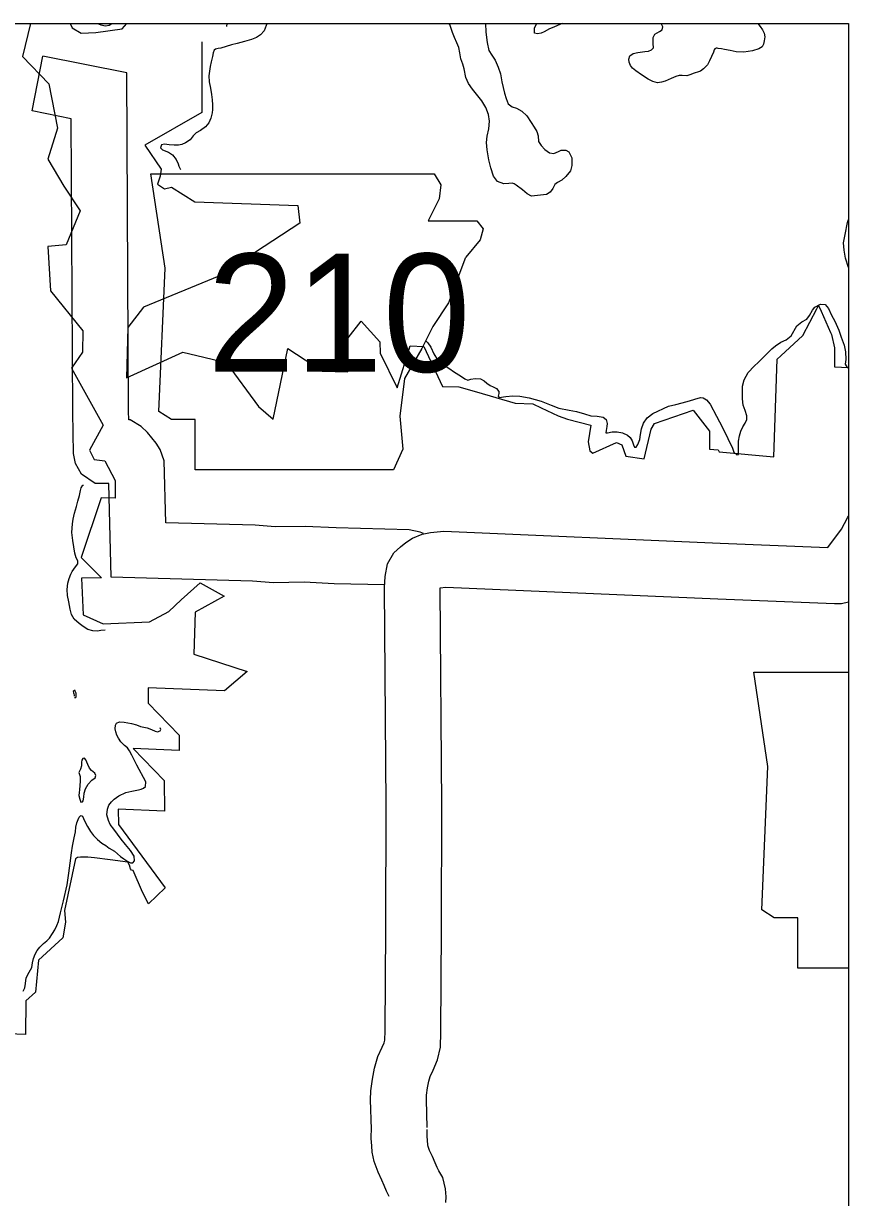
# Model space of a CAD drawing. Extents: x 1212896 to 1368412, y 378476 to 478763.
# Drawn here: x 1241856 to 1246287, y 471356 to 477661 of the extents above; entities that cross this region are included whole.
import ezdxf

# ---------------------------------------------------------------- set-up
doc = ezdxf.new("R2010")
doc.units = 0
for name, color, linetype in [('1', 7, 'Continuous'), ('Level 10', 7, 'Continuous'), ('Level 11', 7, 'Continuous'), ('Level 21', 7, 'Continuous'), ('Level 6', 7, 'Continuous'), ('Level 9', 7, 'Continuous')]:
    doc.layers.add(name, color=color, linetype=linetype)

msp = doc.modelspace()

# ---------------------------------------------------------------- linework, layer by layer
at = {"layer": '1'}
msp.add_lwpolyline([(1215273.3, 477661.4), (1246286.7, 477661.4), (1246286.7, 445613.3), (1215273.3, 445613.3)], close=True, dxfattribs=at)
at = {"layer": 'Level 10'}
for points in [[(1243794.9, 474645.7), (1243523.8, 474652.2), (1243363.5, 474659.9), (1243198.5, 474658.1), (1243085.1, 474666.7), (1242326.6, 474687.9), (1242314.8, 475190.1), (1242240.8, 475190), (1242167.7, 475240.6), (1242134.6, 475298.6), (1242124.3, 475351.3), (1242120.3, 475573.5)], [(1244004.3, 474922), (1243985.9, 474930.1), (1243926.6, 474942.7), (1243534.6, 474952), (1243369.1, 474959.9), (1243208.3, 474958.2), (1243100.7, 474966.4), (1242619.8, 474979.8), (1242612, 475312.8), (1242589.4, 475373.3), (1242569.2, 475407.2), (1242521.9, 475464.7), (1242488.7, 475496.1), (1242428, 475532.4), (1242421.1, 475532.9), (1242420.3, 475578.9)], [(1243724.8, 471722.2), (1243719.8, 471880), (1243721.3, 471929.3), (1243729.5, 471992.1), (1243740.6, 472051.2), (1243758.9, 472112.9), (1243782.6, 472163.5), (1243793, 472187.5), (1243796.1, 472201.7), (1243797.9, 472250.3), (1243801.3, 472798.2), (1243802.8, 473463), (1243794, 474632.7), (1243797.8, 474690.8), (1243810.2, 474759.8), (1243845, 474818.7), (1243880.7, 474851.3), (1243908.8, 474873.1), (1243946, 474897.5), (1243996.3, 474918.6), (1244042, 474927.1), (1244112.7, 474935.3), (1245597.8, 474871), (1246176.4, 474847.5), (1246249.2, 474945.6), (1246281.4, 475006.1), (1246286.7, 475016)], [(1244024.6, 471731.5), (1244020, 471880.3), (1244020.7, 471905.3), (1244025.9, 471945), (1244032.6, 471980.7), (1244040.1, 472005.8), (1244056.3, 472040.4), (1244080, 472095.4), (1244094.9, 472163.9), (1244097.9, 472243.7), (1244101.3, 472796.9), (1244102.8, 473463.8), (1244094.1, 474624), (1244094.5, 474631.2), (1244123.8, 474634.6), (1245585.2, 474571.2), (1246212.2, 474545.9), (1246249.5, 474546.7), (1246286.7, 474556)], [(1243820.5, 471361.9), (1243806.3, 471390.6), (1243793.1, 471420.5), (1243780.2, 471449.9), (1243760, 471491.8), (1243739.4, 471548.5), (1243729.4, 471599.5), (1243727.2, 471633.9), (1243722.3, 471673.7), (1243724.8, 471733.1)], [(1244123.8, 471329.7), (1244126.4, 471359.4), (1244122.9, 471402.9), (1244108.1, 471463.5), (1244087.1, 471499.6), (1244078.1, 471517.7), (1244067.7, 471541.3), (1244052.8, 471575.3), (1244036.8, 471608.5), (1244029.3, 471629.2), (1244027.6, 471638), (1244026.1, 471661.6), (1244023.1, 471685.7), (1244024.6, 471720.6)]]:
    msp.add_lwpolyline(points, dxfattribs=at)
at = {"layer": 'Level 11'}
for points in [[(1242120.3, 475573.5), (1242112.7, 477149.7), (1241902.2, 477191.4), (1241960.6, 477485.7)], [(1242420.3, 475578.9), (1242411.5, 477396.2), (1241960.6, 477485.7)]]:
    msp.add_lwpolyline(points, dxfattribs=at)
at = {"layer": 'Level 21'}
for p, q in [((1242616.5, 476347.1), (1242540.3, 476854.6)), ((1242540.3, 476854.6), (1244061.7, 476853.9)), ((1244061.7, 476853.9), (1244096.8, 476795.4)), ((1244062.9, 476854.6), (1244062.9, 476854.6)), ((1244096.8, 476795.4), (1244088.3, 476719.3)), ((1244088.3, 476719.3), (1244029.1, 476600.8)), ((1244029.1, 476600.8), (1244291.3, 476600.8)), ((1244291.3, 476600.8), (1244325.2, 476558.5)), ((1244325.2, 476558.5), (1244308.3, 476499.3)), ((1244308.3, 476499.3), (1244232.1, 476406.3)), ((1244189.8, 476296.3), (1244232.1, 476406.3)), ((1242582.6, 475577.3), (1242616.5, 476347.1)), ((1244189.8, 476296.3), (1244139.1, 476161)), ((1244139.1, 476161), (1244054.5, 476034.1)), ((1244054.5, 476034.1), (1243995.3, 475915.7)), ((1243995.3, 475915.7), (1243902.2, 475754.9)), ((1243902.2, 475754.9), (1243876.8, 475551.9)), ((1242650.3, 475535), (1242582.6, 475577.3)), ((1242777.2, 475535), (1242650.3, 475535)), ((1242777.2, 475264.3), (1242777.2, 475535)), ((1243876.8, 475551.9), (1243893.8, 475374.3)), ((1243893.8, 475374.3), (1243843, 475264.3)), ((1243843, 475264.3), (1242777.2, 475264.3)), ((1245854.2, 473670), (1245778, 474177.5)), ((1245778, 474177.5), (1246286.7, 474177.2)), ((1245820.3, 472900.2), (1245854.2, 473670)), ((1245888, 472857.9), (1245820.3, 472900.2)), ((1246014.9, 472857.9), (1245888, 472857.9)), ((1246014.9, 472587.2), (1246014.9, 472857.9)), ((1246286.7, 472587.2), (1246014.9, 472587.2))]:
    msp.add_line(p, q, dxfattribs=at)
at = {"layer": 'Level 6'}
for points in [[(1241893.5, 477661.4), (1241850, 477484.7), (1241992.1, 477336.8), (1242038.5, 477098.9), (1241986.3, 476933.5), (1242073.2, 476788.5), (1242160.2, 476655), (1242084.8, 476472.3), (1241986.3, 476463.6), (1242000.8, 476225.7), (1242174.3, 476010.1), (1242173, 475896.9), (1242113, 475809.7), (1242284.6, 475503.7), (1242209.7, 475369.4), (1242235.6, 475319), (1242292.8, 475312.2), (1242348.7, 475207.2), (1242348.7, 475111.8), (1242273.5, 475113.1), (1242165.8, 474792.8), (1242275.8, 474684.4), (1242168.3, 474681.9), (1242175.9, 474485.3), (1242284.2, 474437.4), (1242533.6, 474447.4), (1242636.9, 474502.9), (1242702.4, 474565.9), (1242805.7, 474656.7), (1242934.2, 474586.1), (1242778, 474500.4), (1242770.4, 474273.5), (1243057.6, 474180.2), (1242936.1, 474077.5), (1242525.3, 474094.1), (1242525.9, 474011.6), (1242691.7, 473839.9), (1242692.7, 473757.3), (1242445.4, 473767.6), (1242611.4, 473595.7), (1242612.7, 473430.9), (1242365.1, 473441.4), (1242365.6, 473359), (1242616, 473019.4), (1242527, 472934), (1242495.3, 472995.8), (1242444.6, 473111.5), (1242435.7, 473114.7), (1242430.8, 473120.4), (1242425.2, 473141.4), (1242417.2, 473156.9), (1242321.6, 473169.6), (1242237.6, 473181.1), (1242200.8, 473183.4), (1242161.7, 473184.7), (1242146.6, 473182.2), (1242134.5, 473175.3), (1242076.8, 472897), (1242081.9, 472835.4), (1242067.7, 472751.3), (1241936, 472630.9), (1241920.7, 472459), (1241869.2, 472413.1), (1241867.3, 472231.7), (1241727.7, 472236.1)], [(1242107.5, 477661.4), (1242116.7, 477638.5), (1242166, 477609.5), (1242244.3, 477612.4), (1242386.3, 477632.7), (1242411.3, 477661.4)], [(1242947.8, 477661.4), (1242946, 477645.8)], [(1242814.2, 477562.9), (1242814.2, 477184.1)], [(1242814.2, 477184.1), (1242507.3, 477007), (1242595.8, 476878.9), (1242590.1, 476841.2), (1242575.1, 476797.9), (1242612.7, 476773.4), (1242650.4, 476782.8), (1242776.5, 476703.7), (1243330.1, 476682.9), (1243339.5, 476588.7), (1242904.6, 476304.2), (1242499.7, 476138.4), (1242416.9, 476029.1), (1242409.4, 475757.8), (1242712.5, 475895.3), (1242944.1, 475840.7), (1243117.3, 475605.1), (1243196.4, 475535.4), (1243275.5, 475916), (1243461.9, 475793.6), (1243597.5, 475789.8), (1243599.4, 475972.6), (1243669, 476063), (1243768.8, 475951.8), (1243770.7, 475891.5), (1243863, 475705), (1243932.6, 475929.2), (1244006.1, 475927.3), (1244105.5, 475711.5), (1244194.8, 475710.2), (1244289.1, 475683.4), (1244495.7, 475622.2), (1244591.3, 475618.4), (1244635.9, 475597.9), (1244726.5, 475553.3), (1244777.5, 475536.7), (1244902.4, 475504.8), (1244888.2, 475414.1), (1244897.3, 475367), (1244913.9, 475354.2), (1245041.4, 475411.7), (1245069.4, 475398.9), (1245091.1, 475337.7), (1245189.3, 475323.6), (1245226.3, 475481.8), (1245244.1, 475513.7), (1245453.2, 475585.2), (1245539.6, 475471.6), (1245539.8, 475375.1), (1245586.1, 475372), (1245592.2, 475360.5), (1245885.6, 475333.2), (1245903.9, 475857.6), (1245923.7, 475876.1), (1246040.7, 475985.2), (1246116.9, 476128.5), (1246126.3, 476146.3), (1246139.8, 476116.1), (1246190.6, 476001.9), (1246195.7, 475990.9), (1246211.2, 475920.2), (1246211.2, 475816.6), (1246286.7, 475814)]]:
    msp.add_lwpolyline(points, dxfattribs=at)
at = {"layer": 'Level 9'}
for points in [[(1242253.3, 477661.4), (1242270.5, 477654.5), (1242296.6, 477649.1), (1242315.6, 477652.5), (1242330.3, 477661.4)], [(1243162, 477661.4), (1243160, 477649.8), (1243148.7, 477622.4), (1243128.2, 477600.9), (1243106.6, 477585.3), (1243079.8, 477574.6), (1243043.1, 477564.7), (1243004.3, 477553.8), (1242973.5, 477546), (1242944.7, 477537.3), (1242915.9, 477529.6), (1242902, 477526.2), (1242887, 477523.9), (1242879.1, 477518.7), (1242875.5, 477503.6), (1242871, 477483.4), (1242864.7, 477455.2), (1242859.3, 477431), (1242854.9, 477404.8), (1242851.6, 477379.6), (1242852.3, 477348.6), (1242860.2, 477313.7), (1242865, 477279.7), (1242868.7, 477250.7), (1242870.4, 477224.7), (1242871, 477198.6), (1242868.5, 477181.5), (1242862.2, 477152.3), (1242851.8, 477127), (1242834.3, 477105.5), (1242805.8, 477086.8)], [(1244232.4, 477370.7), (1244223.2, 477418.6), (1244214.6, 477443.5), (1244204.9, 477471.3), (1244200.1, 477503.3), (1244194.4, 477533.2), (1244183.8, 477558), (1244171.1, 477585.8), (1244159.4, 477613.6), (1244152.9, 477634.5), (1244145.3, 477655.4), (1244142.3, 477661.4)], [(1244336.3, 477661.4), (1244339.4, 477614.9), (1244346.8, 477559), (1244355.9, 477516.1), (1244371.5, 477491.4), (1244388.2, 477463.7), (1244405.1, 477427), (1244418, 477391.2), (1244424.1, 477347.2), (1244439.6, 477286.4), (1244447.3, 477258.5), (1244459, 477229.8), (1244480.4, 477214.2), (1244503.6, 477205.8), (1244532, 477190.4), (1244559.7, 477165), (1244581.5, 477130.4), (1244599.2, 477104.8), (1244613.7, 477082.1), (1244619.3, 477057.1), (1244622.1, 477028.1), (1244635.6, 477005.4), (1244655.2, 476983.8), (1244680.6, 476967.3), (1244703.7, 476963.9), (1244729.5, 476973.5), (1244744.3, 476980.9), (1244768.3, 476981.5), (1244784.5, 476972.9), (1244801.3, 476940.2), (1244800.4, 476898), (1244793, 476870.8), (1244768.8, 476839.1), (1244746.3, 476820.5), (1244724.6, 476807), (1244709.8, 476796.6), (1244698.3, 476775.3), (1244684.8, 476754.9), (1244665.1, 476743.4), (1244584.3, 476733.4), (1244561, 476745.9), (1244535.5, 476767.3), (1244501.8, 476793.6), (1244491.6, 476800.4), (1244479.6, 476803.1), (1244462.6, 476802.7), (1244435.6, 476801), (1244401.3, 476812.2), (1244380.6, 476841.8), (1244366.5, 476885.6), (1244354.4, 476928.4), (1244346, 476983.4), (1244343.1, 477022.4), (1244345.2, 477056.6), (1244355.3, 477095.9), (1244359.3, 477136.1), (1244353.4, 477172.1), (1244339.4, 477209.8), (1244317.6, 477245.4), (1244295.9, 477273), (1244267, 477308.4), (1244246.2, 477338.9), (1244232.4, 477370.7)], [(1244749.7, 477661.4), (1244739.6, 477657.6), (1244704.9, 477641.8), (1244681.2, 477632.2), (1244652.5, 477617.4), (1244635.7, 477610), (1244616.8, 477605.5), (1244599.7, 477610.2), (1244601, 477638.3), (1244613.5, 477661.4)], [(1245799.4, 477661.4), (1245811.4, 477645.3), (1245824.8, 477627.6), (1245833.3, 477609.7), (1245836.8, 477589.7), (1245834.3, 477567.6), (1245829.7, 477549.5), (1245822.1, 477536.2), (1245805.3, 477525.8), (1245770.6, 477513.9), (1245724.7, 477507.8), (1245682.7, 477509.8), (1245650.5, 477516.1), (1245620.3, 477522.4), (1245604.2, 477525), (1245587.2, 477527.6), (1245581.2, 477528.4), (1245575.2, 477528.3), (1245568.2, 477525.1), (1245565.4, 477520), (1245561.7, 477506.9), (1245540.8, 477460.3), (1245529.3, 477439), (1245507.9, 477417.4), (1245491.2, 477405), (1245480.2, 477401.7), (1245457.4, 477395.1), (1245434.6, 477385.5), (1245417.7, 477380.1), (1245392.7, 477381.5), (1245376.7, 477382.2), (1245358.8, 477376.7), (1245334, 477366.1), (1245302.4, 477351.3), (1245281.5, 477345.8), (1245261.6, 477343.3), (1245236.4, 477349.7), (1245210.1, 477363.1), (1245175.5, 477385.3), (1245143.9, 477407.6), (1245126.6, 477421.3), (1245115.2, 477435), (1245108.8, 477452.9), (1245107.4, 477468.9), (1245112, 477487.1), (1245129.7, 477499.5), (1245155.5, 477506.2), (1245192.4, 477510.1), (1245212.4, 477512.6), (1245229.2, 477520), (1245238.9, 477530.3), (1245238.4, 477553.3), (1245237.6, 477585.4), (1245246.1, 477604.6), (1245270.8, 477618.3), (1245285.6, 477627.6), (1245290.2, 477642.8), (1245280, 477661.4)], [(1242805.8, 477086.8), (1242783.1, 477073.2), (1242767.5, 477057.8), (1242751, 477037.3), (1242726.4, 477019.7), (1242705.6, 477012.1), (1242688.6, 477008.7), (1242665.6, 477008.2), (1242637.6, 477009.5), (1242612.5, 477012.9), (1242597.6, 477009.6), (1242591, 476993.4), (1242603.2, 476982.6), (1242634.6, 476970.3), (1242656.9, 476955.8), (1242675.6, 476931.2), (1242686.1, 476907.4), (1242690.4, 476895.5), (1242697.8, 476880.6), (1242701.8, 476876.5)], [(1246286.7, 476351.3), (1246271.3, 476400.9), (1246263.3, 476443.9), (1246259.3, 476482.9), (1246268.2, 476528.2), (1246280.6, 476592.7), (1246286.7, 476608.8)], [(1245185.7, 475515.5), (1245206, 475543.1), (1245236.5, 475565.9), (1245319.5, 475606), (1245359.3, 475614.9), (1245393.1, 475623.8), (1245432.9, 475633.8), (1245460.6, 475644.5), (1245492.5, 475652.2), (1245506.5, 475650.6), (1245523.8, 475640), (1245543.4, 475616.4), (1245578, 475553), (1245609.5, 475490.6), (1245638.9, 475433.2), (1245664.3, 475379.6), (1245670.8, 475358.7), (1245686.2, 475344), (1245695.1, 475346.3), (1245695.6, 475367.3), (1245695, 475392.4), (1245695.3, 475418.5), (1245700.6, 475446.7), (1245708, 475470.9), (1245718.5, 475494.2), (1245732, 475515.6), (1245740.5, 475534.9), (1245741, 475553.9), (1245731.3, 475582.8), (1245721.6, 475611.6), (1245717.7, 475645.6), (1245716.8, 475683.7), (1245718.1, 475713.8), (1245726.2, 475748.1), (1245748.3, 475786.7), (1245779.4, 475820.6), (1245802.9, 475842.2), (1245822.4, 475862.7), (1245858.6, 475897.7), (1245875.2, 475913.1), (1245894.8, 475930.6), (1245922.3, 475949.3), (1245952, 475963.1), (1245978.5, 475983.8), (1246009.2, 476036.7), (1246036.7, 476058.4), (1246062.3, 476074), (1246076.8, 476093.4), (1246093.1, 476121.9), (1246105.7, 476138.3), (1246135.4, 476154), (1246160.4, 476152.6), (1246179, 476131), (1246195.9, 476094.3), (1246212.7, 476062.6), (1246234.9, 476015), (1246247.8, 475977.2), (1246263.9, 475933.5), (1246270.7, 475898.6), (1246271.8, 475856.5), (1246269.4, 475831.3), (1246278.8, 475813.5), (1246286.7, 475813.7)], [(1244018.8, 475955.8), (1244027.5, 475945.9), (1244044.1, 475923.3), (1244060, 475886.6), (1244079.8, 475854.9), (1244110.4, 475829.6), (1244140, 475809.3), (1244171.5, 475789), (1244203, 475768.7), (1244225.4, 475753.2), (1244242.6, 475745.5), (1244258.4, 475751.9), (1244282.4, 475754.5), (1244309.4, 475752.2), (1244330.7, 475742.6), (1244345, 475730), (1244362.4, 475716.3), (1244377.5, 475710.7), (1244396.8, 475700.1), (1244408.1, 475685.3), (1244408.4, 475673.3), (1244404.8, 475659.2), (1244411, 475652.3), (1244446.8, 475658.2), (1244484.8, 475661.1), (1244520.8, 475659), (1244572.1, 475650.2), (1244636.6, 475632.7), (1244689.1, 475610.9), (1244731.5, 475595.9), (1244786.8, 475584.1), (1244826, 475578.1), (1244868.3, 475565), (1244902.6, 475554.8), (1244937.7, 475552.7), (1244968.8, 475546.4), (1244985.1, 475534.8), (1244989.7, 475513.8), (1244988.1, 475496.7), (1244985.6, 475475.6), (1244982.9, 475463.5), (1244991.9, 475463.7), (1245017.8, 475468.4), (1245044.8, 475469), (1245072.9, 475463.7), (1245099.3, 475450.3), (1245114.6, 475437.6), (1245125, 475419.8), (1245132.6, 475397.9), (1245136.9, 475385), (1245146.9, 475386.2), (1245155.6, 475399.5), (1245165.9, 475426.8), (1245170.2, 475453), (1245175.4, 475485.2), (1245185.7, 475515.5)], [(1242294.3, 474402.8), (1242270.9, 474400.7), (1242253.9, 474398.2), (1242227.9, 474398.6), (1242201.7, 474406), (1242176.3, 474422.5), (1242154.9, 474438), (1242127.3, 474461.4), (1242114.7, 474487.2), (1242107, 474515), (1242099, 474555), (1242093.1, 474589.9), (1242091.4, 474621), (1242094.5, 474655.1), (1242100.9, 474680.3), (1242110.3, 474703.6), (1242118, 474717.9), (1242126.7, 474730.1), (1242135.4, 474742.3), (1242148, 474758.7), (1242148.6, 474774.7), (1242139.2, 474790.6), (1242131.5, 474817.4), (1242125.7, 474850.4), (1242120.9, 474884.4), (1242115.8, 474928.4), (1242118.7, 474973.6), (1242122, 474999.7), (1242130.2, 475031), (1242140.4, 475066.3), (1242147.6, 475096.6), (1242155.9, 475125.9), (1242162.2, 475153.1), (1242165.9, 475168.2), (1242175.5, 475181.5), (1242178.9, 475182.2)], [(1242130.7, 474041.3), (1242136.7, 474040.5), (1242139.6, 474046.6), (1242139.4, 474054.6), (1242138.1, 474064.6), (1242135.9, 474072.5), (1242132.8, 474078.5), (1242129.8, 474079.4), (1242122.9, 474074.2), (1242124.1, 474066.2), (1242126.2, 474060.3), (1242127.4, 474054.3), (1242128.5, 474048.3)], [(1242360, 473306.8), (1242340.3, 473333.4), (1242321.6, 473360.1), (1242312.1, 473380.9), (1242304.3, 473411.8), (1242307.6, 473440.9), (1242315.1, 473463.2), (1242328.6, 473481.6), (1242343.3, 473495.9), (1242368.9, 473512.6), (1242406.4, 473530.6), (1242438.3, 473538.3), (1242474.1, 473546.2), (1242488, 473549.6), (1242500.9, 473553.9), (1242511.7, 473563.2), (1242513.1, 473588.3), (1242463.8, 473678.3), (1242437.5, 473730.8), (1242424.9, 473755.6), (1242414.5, 473770.4), (1242399.2, 473784.1), (1242378.7, 473803.6), (1242366.2, 473822.4), (1242356.8, 473838.2), (1242351.4, 473856.1), (1242348, 473873.1), (1242349.5, 473892.2), (1242356.2, 473903.4), (1242372, 473910.8), (1242396.1, 473909.3), (1242436.3, 473901.3), (1242462.5, 473893.9), (1242484.7, 473886.4), (1242519.9, 473878.2), (1242543.2, 473868.7), (1242563.4, 473860.2), (1242576.4, 473857.5), (1242590.3, 473861.9), (1242594.2, 473869), (1242590.8, 473878.3)], [(1242164.6, 473479.6), (1242173.6, 473480.8), (1242176.4, 473486.9), (1242179.9, 473506.1), (1242182.4, 473528.2), (1242189.9, 473550.4), (1242204.2, 473575.8), (1242223.7, 473597.4), (1242240.4, 473610.8), (1242245.1, 473622.9), (1242238.8, 473634.8), (1242221.4, 473649.4), (1242210.1, 473661.2), (1242201.6, 473682.1), (1242191, 473706.9), (1242183.8, 473715.7), (1242173.8, 473713.5), (1242169, 473704.3), (1242167.3, 473693.3), (1242166.8, 473674.2), (1242162.2, 473656), (1242153.7, 473637.8)], [(1242153.7, 473637.8), (1242160.2, 473616.9), (1242160.8, 473592.8), (1242158.4, 473568.7), (1242157, 473545.6), (1242155.3, 473531.5), (1242153.7, 473515.5), (1242158.2, 473495.5), (1242164.6, 473479.6)], [(1241854.6, 472463.4), (1241863.1, 472482.7), (1241867.5, 472504.9), (1241870.8, 472536), (1241887, 472566.5), (1241900.4, 472590.9), (1241904.8, 472616.1), (1241910.2, 472640.2), (1241918.6, 472663.5), (1241929.2, 472681.8), (1241943.7, 472700.2), (1241963.3, 472719.7), (1241980.9, 472735.2), (1241995.6, 472748.6), (1242012, 472773), (1242024.5, 472794.4), (1242035.9, 472817.7), (1242044.4, 472839), (1242055.2, 472885.4), (1242070.7, 472948.9), (1242090.5, 473035.6), (1242099, 473097), (1242106.7, 473152.3), (1242114.3, 473206.7), (1242118.4, 473242.9), (1242128.3, 473288.2), (1242134.5, 473320.5), (1242137.9, 473345.6), (1242143.3, 473367.8), (1242148.9, 473386), (1242154.6, 473398.2), (1242161.4, 473405.3), (1242166.4, 473408.5), (1242172.5, 473403.6), (1242184.1, 473378.8), (1242199.9, 473348.1), (1242215.5, 473321.4), (1242232.1, 473299.7), (1242252.6, 473278.2), (1242277.1, 473259.7), (1242298.4, 473247.2), (1242316.8, 473231.6), (1242344.2, 473215.2), (1242360.6, 473201.6), (1242376.9, 473187.9), (1242395.2, 473175.3), (1242415.6, 473159.8), (1242430.8, 473153.1), (1242442.8, 473153.4), (1242452.5, 473163.7), (1242449.9, 473188.7), (1242431.1, 473219.3), (1242404.3, 473251.7), (1242380.6, 473280.3), (1242360, 473306.8)]]:
    msp.add_lwpolyline(points, dxfattribs=at)

# ---------------------------------------------------------------- texts
at = {"layer": 'Level 21'}
msp.add_text('210', height=633.6, dxfattribs=at).set_placement((1242843.3, 475791))

doc.saveas('drawing.dxf')
